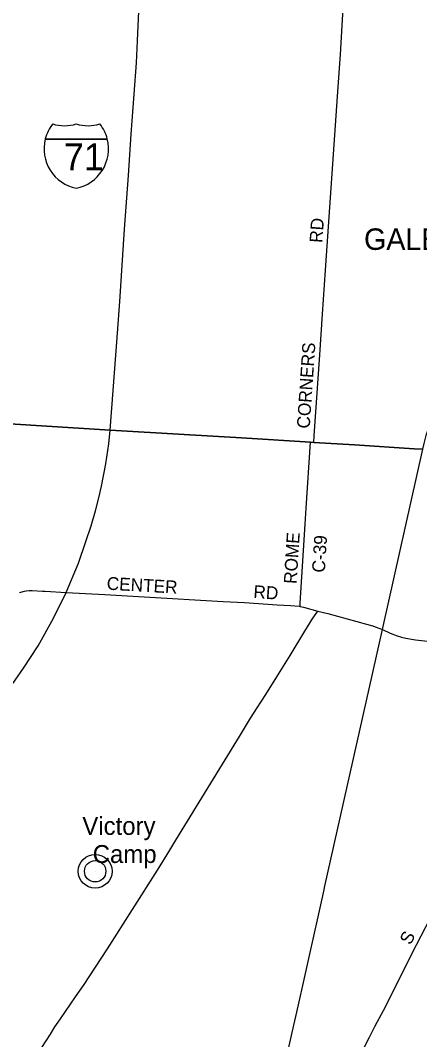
# Model space of a CAD drawing. Extents: x 1674899 to 2057726, y 653888 to 988278.
# Drawn here: x 1846138 to 1855438, y 790798 to 814535 of the extents above; entities that cross this region are included whole.
import ezdxf

# ---------------------------------------------------------------- set-up
doc = ezdxf.new("R2010")
doc.units = 0
for name, color, linetype in [('GM_X_Corporation_Text', 7, 'Continuous'), ('GM_X_County_Road', 7, 'Continuous'), ('GM_X_County_Road_Text', 7, 'Continuous'), ('GM_X_Interstate_Location', 7, 'Continuous'), ('GM_X_Interstate_Route', 7, 'Continuous'), ('GM_X_Interstate_Shield', 7, 'Continuous'), ('GM_X_State_Route', 7, 'Continuous'), ('GM_X_Township', 7, 'Continuous'), ('GM_X_Unincorporated', 7, 'Continuous'), ('GM_X_Unincorporated_Location', 7, 'Continuous'), ('GM_X_Unincorporated_Text', 7, 'Continuous'), ('SH_Data', 7, 'Continuous')]:
    doc.layers.add(name, color=color, linetype=linetype)

msp = doc.modelspace()

# ---------------------------------------------------------------- linework, layer by layer
at = {"layer": 'GM_X_County_Road'}
for points in [[(1852972, 804706), (1852981, 804856), (1853110, 806745), (1853175, 807697), (1853246, 808714), (1853530, 812876), (1853592, 813742), (1853681, 815234), (1853705, 815613), (1853731, 815995), (1853772, 816725), (1853832, 817646), (1853875, 818312), (1853892, 818538)], [(1852657, 800886), (1852657, 800961), (1852774, 802805), (1852798, 803172), (1852898, 804710), (1852972, 804706)], [(1846116, 801212), (1846148, 801222), (1846234, 801241), (1846270, 801248), (1846343, 801255), (1846416, 801256), (1846655, 801244)], [(1846655, 801244), (1846713, 801241), (1847205, 801213), (1848107, 801161), (1849018, 801108), (1850858, 801002), (1851359, 800976), (1852118, 800926), (1852433, 800906), (1852629, 800889), (1852657, 800886), (1852736, 800868), (1853063, 800779), (1853297, 800719), (1854203, 800475), (1854282, 800454), (1854310, 800445)], [(1851239, 797854), (1851501, 798281), (1851653, 798524), (1851853, 798834), (1852115, 799249), (1852419, 799742), (1852763, 800311), (1852954, 800610), (1853063, 800779)], [(1854310, 800445), (1854348, 800433), (1854402, 800414), (1854573, 800349)], [(1854573, 800349), (1854755, 800266), (1854914, 800205), (1855015, 800169), (1855118, 800145), (1855340, 800109), (1855555, 800083), (1855746, 800073), (1856041, 800054), (1856308, 800043), (1856579, 800027), (1856677, 800021), (1856906, 800027), (1857196, 800056), (1857340, 800059), (1857473, 800073), (1857580, 800087), (1857682, 800095), (1857756, 800098), (1857798, 800096), (1857874, 800083), (1857988, 800064)], [(1846638, 790612), (1846837, 790928), (1846939, 791093), (1847017, 791206), (1847071, 791285), (1847419, 791795), (1847605, 792061), (1848165, 792910), (1848753, 793830), (1849328, 794748), (1849622, 795214), (1849759, 795447), (1850577, 796772), (1850846, 797211), (1851239, 797854)], [(1851209, 784694), (1851326, 784936), (1852148, 786590), (1852443, 787187), (1853141, 788601), (1853675, 789667), (1853798, 789914), (1853979, 790280), (1854272, 790859), (1854392, 791103), (1854649, 791581), (1855260, 792799), (1855898, 794041), (1856273, 794777), (1856673, 795566), (1856869, 795971), (1857028, 796294)]]:
    msp.add_lwpolyline(points, dxfattribs=at)
at = {"layer": 'GM_X_Interstate_Route'}
msp.add_lwpolyline([(1845438, 798374), (1845825, 798892), (1846211, 799449), (1846552, 799972), (1846911, 800613), (1847205, 801213), (1847493, 801891), (1847666, 802395), (1847786, 802765), (1847888, 803110), (1847964, 803419), (1848028, 803685), (1848125, 804211), (1848200, 804670), (1848231, 804991), (1848401, 807248), (1848453, 807987), (1848565, 809674), (1848656, 810925), (1848716, 811884), (1848786, 812818), (1848839, 813548), (1848865, 814059), (1848894, 814749)], dxfattribs=at)
at = {"layer": 'GM_X_Interstate_Shield'}
for p, q in [((1846719, 811772), (1848162, 811772)), ((1848162, 811772), (1846719, 811772)), ((1848162, 811772), (1846719, 811772))]:
    msp.add_line(p, q, dxfattribs=at)
for centre, start, end in [((1847628, 811543), 141.669, 165.8066), ((1847166, 813021), 253.0091, 286.9909), ((1847714, 813021), 253.0091, 286.9909), ((1847253, 811543), 14.1934, 38.331), ((1847628, 811543), 165.8066, 258.463), ((1847253, 811543), 281.537, 14.1934)]:
    msp.add_arc(centre, 938, start, end, dxfattribs=at)
at = {"layer": 'GM_X_State_Route'}
for points in [[(1853225, 794338), (1854573, 800349), (1855512, 804546), (1855541, 804679), (1855596, 804898), (1855689, 805139), (1855836, 805465), (1855908, 805599), (1856008, 805767), (1856148, 805978), (1856255, 806119), (1856504, 806413), (1857597, 807668), (1858467, 808668), (1858818, 809072), (1859440, 809788), (1860025, 810459)], [(1851027, 784561), (1851027, 784562), (1851101, 784861), (1851390, 786171), (1851399, 786214), (1851899, 788445), (1852470, 790966), (1852613, 791609), (1852746, 792202), (1852871, 792760), (1853072, 793659), (1853214, 794287), (1853225, 794338)]]:
    msp.add_lwpolyline(points, dxfattribs=at)
at = {"layer": 'GM_X_Township'}
for points in [[(1855512, 804546), (1855314, 804559), (1853920, 804647), (1852972, 804706), (1852898, 804710), (1851286, 804810), (1849953, 804892), (1848231, 804991), (1845145, 805182), (1845296, 807619), (1845333, 808188), (1845452, 810003), (1845637, 812811), (1845670, 813309), (1845687, 813540), (1845813, 815443)], [(1843918, 786568), (1844278, 791160), (1844305, 791617), (1844418, 793241), (1844463, 793924), (1844479, 794298), (1844500, 794432), (1844507, 794629), (1844527, 794924), (1844609, 797255), (1844685, 798421), (1844785, 799970), (1845145, 805182), (1848231, 804991), (1849953, 804892), (1851286, 804810), (1852898, 804710), (1852972, 804706), (1853920, 804647), (1855314, 804559), (1855512, 804546)]]:
    msp.add_lwpolyline(points, dxfattribs=at)
at = {"layer": 'GM_X_Unincorporated'}
for radius in [393, 249]:
    msp.add_circle((1847880, 794719), radius, dxfattribs=at)
at = {"layer": 'GM_X_Unincorporated_Location'}
msp.add_line((1847880, 794719), (1847880, 794719), dxfattribs=at)
at = {"layer": 'SH_Data'}
msp.add_lwpolyline([(1845438, 798374), (1845825, 798892), (1846211, 799449), (1846552, 799972), (1846911, 800613), (1847205, 801213), (1847493, 801891), (1847666, 802395), (1847786, 802765), (1847888, 803110), (1847964, 803419), (1848028, 803685), (1848125, 804211), (1848200, 804670), (1848231, 804991), (1848401, 807248), (1848453, 807987), (1848565, 809674), (1848656, 810925), (1848716, 811884), (1848786, 812818), (1848839, 813548), (1848865, 814059), (1848894, 814749)], dxfattribs=at)

# ---------------------------------------------------------------- texts
at = {"layer": 'GM_X_Corporation_Text'}
msp.add_text('GALENA', height=500, rotation=0, dxfattribs=at).set_placement((1854142, 809190))
at = {"layer": 'GM_X_County_Road_Text'}
for s, rotation, p in [('RD', 86.055, (1853171, 809347)), ('CORNERS', 86.1269, (1852876, 805022)), ('ROME', 86.4386, (1852572, 801405)), ('C-39', 86.2309, (1853228, 801667)), ('CENTER', 356.7342, (1848143, 801278)), ('RD', 356.0551, (1851558, 801084)), ('S', 62.8768, (1855225, 792986))]:
    msp.add_text(s, height=300, rotation=rotation, dxfattribs=at).set_placement(p)
at = {"layer": 'GM_X_Interstate_Location'}
for s in ['.', '-', ',']:
    msp.add_text(s, height=1, dxfattribs=at).set_placement((1848697, 811497))
msp.add_text('71', height=1, rotation=0, dxfattribs=at).set_placement((1848492, 811290))
at = {"layer": 'GM_X_Interstate_Shield'}
msp.add_text('71', height=625, dxfattribs=at).set_placement((1847152, 811046))
at = {"layer": 'GM_X_Unincorporated_Text'}
for s, p in [('Victory', (1847581, 795567)), ('Camp', (1847823, 794912))]:
    msp.add_text(s, height=417, rotation=0, dxfattribs=at).set_placement(p)

doc.saveas('drawing.dxf')
